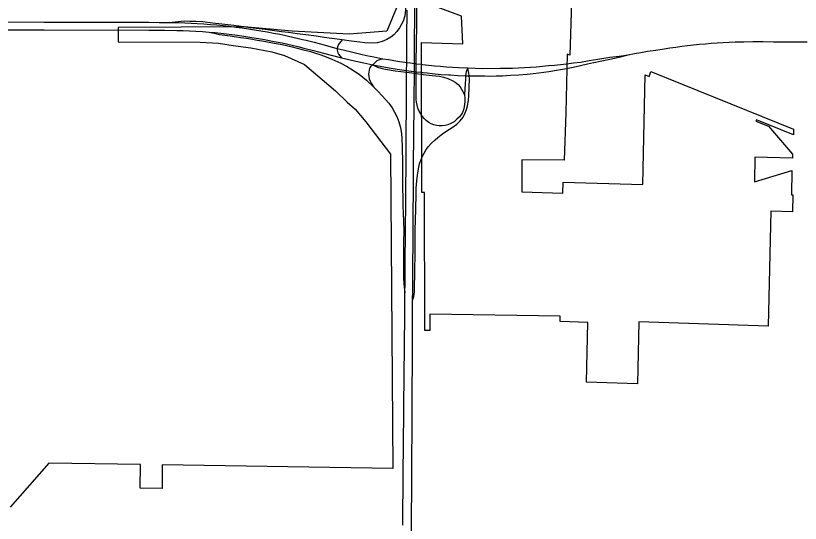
# Model space of a CAD drawing. Extents: x 0 to 34, y 0 to 22.
# Drawn here: x 5.4253 to 5.5453, y 19.7531 to 19.8306 of the extents above; entities that cross this region are included whole.
import ezdxf

# ---------------------------------------------------------------- set-up
doc = ezdxf.new("R2010")
doc.units = 0
for name, color, linetype in [('GM_X_Corporation', 7, 'Continuous'), ('GM_X_Interchange_Ramps', 7, 'Continuous'), ('GM_X_Interstate_Route', 7, 'Continuous'), ('GM_X_US_Route', 7, 'Continuous')]:
    doc.layers.add(name, color=color, linetype=linetype)

msp = doc.modelspace()

# ---------------------------------------------------------------- linework, layer by layer
at = {"layer": 'GM_X_Corporation'}
msp.add_lwpolyline([(5.5106070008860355, 19.842442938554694), (5.510015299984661, 19.82458170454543), (5.509608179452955, 19.824749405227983), (5.509448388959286, 19.815757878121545), (5.509174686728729, 19.808554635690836), (5.502702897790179, 19.80859682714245), (5.502707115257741, 19.803721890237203), (5.5089742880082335, 19.80351885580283), (5.509010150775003, 19.805196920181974), (5.521206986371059, 19.80480139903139), (5.52156295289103, 19.82156308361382), (5.522140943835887, 19.821329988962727), (5.522441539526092, 19.822075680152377), (5.544225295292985, 19.813285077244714), (5.544207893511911, 19.812429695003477), (5.538570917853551, 19.81470473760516), (5.538481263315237, 19.814480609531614), (5.540389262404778, 19.813710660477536), (5.5440744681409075, 19.80947488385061), (5.544061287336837, 19.808834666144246), (5.538337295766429, 19.80902029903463), (5.5382566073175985, 19.805208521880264), (5.543998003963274, 19.806968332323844), (5.543919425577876, 19.803267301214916), (5.544120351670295, 19.80326097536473), (5.544064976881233, 19.800660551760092), (5.540745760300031, 19.800768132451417), (5.540371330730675, 19.78320538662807), (5.520606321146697, 19.783846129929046), (5.520403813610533, 19.774389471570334), (5.512583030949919, 19.774642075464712), (5.51277815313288, 19.783769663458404), (5.508556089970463, 19.783906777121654), (5.508573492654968, 19.78471047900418), (5.48865079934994, 19.785046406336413), (5.488655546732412, 19.782526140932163), (5.487851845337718, 19.782524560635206), (5.487811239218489, 19.803590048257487), (5.487409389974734, 19.803590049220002), (5.487386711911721, 19.826528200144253), (5.493664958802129, 19.826331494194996), (5.493477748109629, 19.830508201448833), (5.484383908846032, 19.833936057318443), (5.482041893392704, 19.828219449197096), (5.476298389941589, 19.82779281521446), (5.467609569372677, 19.82826585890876), (5.4602454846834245, 19.828903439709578), (5.44101416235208, 19.828813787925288), (5.440977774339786, 19.82663525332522), (5.453529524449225, 19.826580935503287), (5.456329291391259, 19.82642694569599), (5.458562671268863, 19.82602984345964), (5.461273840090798, 19.82571237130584), (5.464464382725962, 19.825076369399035), (5.4664404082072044, 19.824514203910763), (5.469473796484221, 19.82315993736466), (5.473214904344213, 19.819997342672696), (5.474222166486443, 19.819135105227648), (5.476020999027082, 19.817410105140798), (5.4772439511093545, 19.816331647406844), (5.478827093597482, 19.81439095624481), (5.482632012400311, 19.809456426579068), (5.482957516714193, 19.76146178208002), (5.4477401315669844, 19.761991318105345), (5.44770376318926, 19.758391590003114), (5.444359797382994, 19.75843494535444), (5.44439964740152, 19.7620415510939), (5.430380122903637, 19.762252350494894), (5.424464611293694, 19.75554068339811)], dxfattribs=at)
at = {"layer": 'GM_X_Interchange_Ramps'}
msp.add_line((5.475241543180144, 19.82692196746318), (5.475076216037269, 19.826712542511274), dxfattribs=at)
for points in [[(5.485221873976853, 19.840261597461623), (5.485076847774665, 19.839649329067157), (5.484981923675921, 19.838925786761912), (5.484937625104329, 19.837356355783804), (5.48494237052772, 19.835606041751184), (5.484922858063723, 19.83488988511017), (5.484952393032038, 19.833319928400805), (5.4849376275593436, 19.83239756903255), (5.48492285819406, 19.831475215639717), (5.484835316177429, 19.830606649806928), (5.484542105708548, 19.829780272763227), (5.484259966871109, 19.829183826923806), (5.484018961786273, 19.828754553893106), (5.4836107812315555, 19.82816865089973), (5.483139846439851, 19.82768717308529), (5.482679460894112, 19.827331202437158), (5.482067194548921, 19.826945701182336)], [(5.486616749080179, 19.826989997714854), (5.486630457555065, 19.82857208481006), (5.486644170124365, 19.830154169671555), (5.486658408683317, 19.831736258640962), (5.4866715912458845, 19.833210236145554), (5.486684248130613, 19.834684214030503), (5.4867011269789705, 19.835937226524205), (5.486649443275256, 19.837062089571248), (5.486556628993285, 19.83779828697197), (5.486430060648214, 19.838372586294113)], [(5.467033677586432, 19.828014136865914), (5.465966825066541, 19.828153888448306), (5.464899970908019, 19.8282941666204), (5.463481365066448, 19.82847241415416), (5.462062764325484, 19.828650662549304), (5.461143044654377, 19.82877090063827), (5.460222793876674, 19.8288906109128), (5.458653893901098, 19.829095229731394), (5.457748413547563, 19.829213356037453), (5.456842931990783, 19.82933096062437), (5.45539268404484, 19.82948758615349), (5.453942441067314, 19.82964421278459), (5.452856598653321, 19.829722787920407), (5.451967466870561, 19.829742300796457), (5.4510778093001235, 19.829761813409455), (5.450160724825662, 19.82967110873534), (5.449243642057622, 19.829579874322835)], [(5.454889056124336, 19.828107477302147), (5.45567799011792, 19.827922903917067), (5.456466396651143, 19.827738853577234), (5.457290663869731, 19.827634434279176), (5.458114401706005, 19.82753001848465), (5.459678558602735, 19.827292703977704), (5.460597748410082, 19.827153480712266), (5.46151694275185, 19.827014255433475)], [(5.475241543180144, 19.82692196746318), (5.473673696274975, 19.827133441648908), (5.472473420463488, 19.82729534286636), (5.471273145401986, 19.827457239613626), (5.469704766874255, 19.82766344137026), (5.4683689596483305, 19.82783904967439), (5.467033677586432, 19.828014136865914)], [(5.46151694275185, 19.827014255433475), (5.462000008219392, 19.82694095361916), (5.463556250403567, 19.82665670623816), (5.46481928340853, 19.826425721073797), (5.466081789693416, 19.826195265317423), (5.467613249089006, 19.825826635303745), (5.46914418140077, 19.82545801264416), (5.4703829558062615, 19.825121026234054), (5.47102844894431, 19.82492273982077), (5.471990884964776, 19.824618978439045), (5.472807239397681, 19.824315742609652), (5.47363414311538, 19.82398087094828), (5.475015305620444, 19.823342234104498), (5.475915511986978, 19.822881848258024), (5.47657471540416, 19.822484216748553), (5.477286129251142, 19.822023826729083), (5.4778198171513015, 19.82166785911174), (5.478395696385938, 19.821207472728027), (5.478929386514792, 19.820757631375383), (5.48000731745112, 19.81976355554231), (5.480687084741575, 19.819056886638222), (5.481367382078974, 19.818350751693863), (5.4823514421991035, 19.817241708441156), (5.48286403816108, 19.816519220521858), (5.483251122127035, 19.81586001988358), (5.483585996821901, 19.815190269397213), (5.483879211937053, 19.814416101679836), (5.48407802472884, 19.813694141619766), (5.484203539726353, 19.813202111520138), (5.484297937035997, 19.812563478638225), (5.484350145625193, 19.81190427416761), (5.484402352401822, 19.81057532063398), (5.484418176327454, 19.809748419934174), (5.484433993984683, 19.80892204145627), (5.484449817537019, 19.807339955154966), (5.4844656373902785, 19.805757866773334), (5.484481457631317, 19.80417578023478), (5.48449411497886, 19.80289640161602), (5.48450677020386, 19.80161754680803), (5.484548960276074, 19.800403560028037), (5.484590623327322, 19.799158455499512), (5.484644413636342, 19.797701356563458), (5.48463123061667, 19.79611926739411), (5.48461751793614, 19.794537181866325), (5.484605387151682, 19.793128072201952), (5.484593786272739, 19.791718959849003), (5.4846038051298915, 19.790551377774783), (5.484661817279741, 19.789642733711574), (5.4848374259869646, 19.788299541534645)], [(5.475076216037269, 19.826712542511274), (5.474800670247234, 19.82636349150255), (5.4745891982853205, 19.826002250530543), (5.474525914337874, 19.825829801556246), (5.4744868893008, 19.825609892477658), (5.474478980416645, 19.82535886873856), (5.474510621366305, 19.82515477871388), (5.474581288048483, 19.824950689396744), (5.474675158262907, 19.824746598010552), (5.4751228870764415, 19.82416597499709)], [(5.482067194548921, 19.826945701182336), (5.481339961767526, 19.8266408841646), (5.4805657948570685, 19.826483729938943), (5.4798016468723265, 19.82642097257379), (5.478703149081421, 19.82646263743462), (5.477949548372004, 19.82655703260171), (5.4765952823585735, 19.826739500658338), (5.475241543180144, 19.82692196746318)], [(5.487236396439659, 19.815592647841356), (5.486989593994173, 19.816037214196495), (5.486811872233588, 19.816466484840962), (5.486675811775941, 19.816926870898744), (5.486591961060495, 19.817376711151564), (5.486556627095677, 19.817804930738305), (5.486522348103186, 19.81821574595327), (5.486529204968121, 19.82146693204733), (5.4865325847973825, 19.821774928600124), (5.486535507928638, 19.822041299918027), (5.486541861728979, 19.822620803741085), (5.4865529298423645, 19.823272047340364), (5.4865687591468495, 19.82420288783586), (5.48659301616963, 19.82559618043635), (5.486616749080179, 19.826989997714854)], [(5.4814480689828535, 19.824041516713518), (5.480800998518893, 19.823834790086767), (5.48055893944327, 19.823706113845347), (5.480318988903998, 19.823497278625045), (5.479916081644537, 19.82310966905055), (5.479590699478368, 19.82280748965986), (5.479435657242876, 19.822567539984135), (5.479358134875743, 19.822296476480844), (5.479305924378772, 19.8219610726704), (5.479284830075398, 19.821657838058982), (5.479295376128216, 19.82134353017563), (5.47937923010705, 19.82096699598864), (5.479515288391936, 19.820600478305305), (5.4796618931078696, 19.82030779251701), (5.48000731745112, 19.81976355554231)], [(5.479916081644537, 19.82310966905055), (5.480623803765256, 19.822752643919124), (5.481145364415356, 19.82257650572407), (5.481835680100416, 19.822435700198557), (5.483343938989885, 19.822203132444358), (5.48508054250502, 19.82196792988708), (5.486276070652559, 19.82180760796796), (5.486516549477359, 19.821774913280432)], [(5.4871815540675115, 19.808282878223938), (5.487256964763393, 19.808504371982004), (5.487445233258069, 19.809048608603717), (5.487748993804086, 19.80961393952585), (5.4880938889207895, 19.81014763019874), (5.488439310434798, 19.810608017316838), (5.4888580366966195, 19.8110684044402), (5.489443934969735, 19.8116231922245), (5.489883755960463, 19.81202082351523), (5.490354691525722, 19.812418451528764), (5.490783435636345, 19.812711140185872), (5.491641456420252, 19.81326592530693), (5.492217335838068, 19.813621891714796), (5.492772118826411, 19.814030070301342), (5.4932636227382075, 19.81453211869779), (5.493713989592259, 19.81512856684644), (5.494038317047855, 19.815746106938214), (5.494257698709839, 19.81630089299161), (5.494393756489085, 19.816834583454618), (5.494529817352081, 19.817629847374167), (5.49461366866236, 19.81835180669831), (5.49466587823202, 19.819639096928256), (5.49467642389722, 19.820989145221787), (5.494656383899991, 19.821428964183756), (5.494608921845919, 19.821818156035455), (5.494561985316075, 19.822085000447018), (5.494507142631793, 19.822328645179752), (5.494428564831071, 19.822626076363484)], [(5.494428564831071, 19.822626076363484), (5.494326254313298, 19.822422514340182), (5.494248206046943, 19.822195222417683), (5.494192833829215, 19.82201433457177), (5.494147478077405, 19.821800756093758), (5.494105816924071, 19.821434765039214), (5.494095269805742, 19.821026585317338), (5.4940530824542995, 19.820102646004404), (5.494010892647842, 19.819422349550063), (5.493927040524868, 19.81844989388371)], [(5.486549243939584, 19.82177069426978), (5.486918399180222, 19.821725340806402), (5.487270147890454, 19.82168156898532)], [(5.487270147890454, 19.82168156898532), (5.487595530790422, 19.821640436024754), (5.488978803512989, 19.82148328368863), (5.490107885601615, 19.821353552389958), (5.490735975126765, 19.82119639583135), (5.491384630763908, 19.821008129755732), (5.492054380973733, 19.82072546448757), (5.4925047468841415, 19.820463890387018), (5.492944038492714, 19.82008735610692), (5.493257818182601, 19.81973138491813), (5.493456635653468, 19.819396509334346), (5.493697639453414, 19.819019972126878), (5.4938648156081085, 19.81863288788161), (5.493927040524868, 19.81844989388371), (5.493990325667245, 19.818041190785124), (5.493979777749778, 19.817471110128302), (5.493885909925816, 19.816706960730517), (5.493780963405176, 19.816215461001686), (5.493644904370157, 19.81583839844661), (5.493456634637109, 19.81554571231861), (5.493174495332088, 19.815168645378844), (5.492786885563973, 19.81479211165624), (5.492337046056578, 19.81440502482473), (5.49185556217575, 19.81415400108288), (5.491374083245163, 19.813955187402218), (5.490965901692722, 19.813850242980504), (5.490526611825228, 19.81379803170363), (5.490087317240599, 19.81378748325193), (5.489636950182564, 19.813829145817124), (5.489228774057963, 19.81391299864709), (5.4888211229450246, 19.81409124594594), (5.488465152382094, 19.814310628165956), (5.488098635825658, 19.814593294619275), (5.48777430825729, 19.814896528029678), (5.487491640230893, 19.815189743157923), (5.487236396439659, 19.815592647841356)], [(5.486009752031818, 19.787129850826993), (5.486200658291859, 19.78769676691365), (5.486281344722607, 19.788457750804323), (5.4863140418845, 19.78941385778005), (5.486338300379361, 19.79099594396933), (5.486358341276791, 19.792318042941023), (5.486378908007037, 19.793640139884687), (5.486388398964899, 19.7952222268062), (5.486396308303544, 19.796531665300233), (5.486404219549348, 19.797841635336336), (5.486443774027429, 19.799423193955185), (5.48648279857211, 19.801004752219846), (5.486502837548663, 19.801795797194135), (5.4865223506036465, 19.802586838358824), (5.4865439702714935, 19.803431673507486), (5.486566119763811, 19.804276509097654), (5.48664997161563, 19.80537553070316), (5.486754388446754, 19.80626519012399), (5.486922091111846, 19.80721707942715), (5.487079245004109, 19.80798122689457), (5.4871815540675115, 19.808282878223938)]]:
    msp.add_lwpolyline(points, dxfattribs=at)
at = {"layer": 'GM_X_Interstate_Route'}
for points in [[(5.4863066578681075, 19.82698788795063), (5.486336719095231, 19.830278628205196), (5.486356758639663, 19.831860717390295), (5.4863746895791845, 19.83327626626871)], [(5.485133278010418, 19.826979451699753), (5.485142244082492, 19.82856153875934), (5.4851512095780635, 19.83013360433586), (5.485158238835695, 19.83144366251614)], [(5.484546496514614, 19.759294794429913), (5.4845552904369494, 19.76053233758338), (5.484572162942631, 19.762114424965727), (5.484589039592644, 19.763696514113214), (5.484606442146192, 19.76527859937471), (5.484623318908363, 19.76686068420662), (5.484640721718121, 19.768442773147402), (5.484653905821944, 19.769671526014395), (5.484667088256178, 19.77089975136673), (5.484684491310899, 19.77248184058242), (5.484701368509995, 19.774063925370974), (5.484718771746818, 19.77564601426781), (5.484734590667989, 19.77711682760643), (5.4847504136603, 19.77858763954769), (5.484765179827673, 19.780169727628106), (5.484779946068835, 19.781751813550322), (5.4847947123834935, 19.78333389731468), (5.484807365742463, 19.784686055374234), (5.484820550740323, 19.786038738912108), (5.4848289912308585, 19.78716940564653), (5.4848374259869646, 19.788299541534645), (5.484849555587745, 19.78988162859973), (5.484861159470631, 19.791463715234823), (5.484872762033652, 19.792961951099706), (5.484883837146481, 19.794459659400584), (5.484899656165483, 19.79604174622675), (5.484914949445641, 19.797623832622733), (5.484930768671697, 19.799205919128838), (5.484946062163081, 19.80078800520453), (5.484960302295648, 19.802203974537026), (5.484974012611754, 19.803619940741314), (5.4849850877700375, 19.80520202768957), (5.484996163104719, 19.806784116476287), (5.485006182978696, 19.80813205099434), (5.485015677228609, 19.80947999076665), (5.4850230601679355, 19.81106207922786), (5.485030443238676, 19.812644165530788), (5.485036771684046, 19.814013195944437), (5.485043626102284, 19.815382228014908), (5.485076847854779, 19.821680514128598), (5.485080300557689, 19.821968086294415), (5.485083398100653, 19.822226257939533), (5.485095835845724, 19.82326260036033), (5.485098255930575, 19.823465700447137), (5.485111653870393, 19.824589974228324), (5.485127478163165, 19.825916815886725), (5.485133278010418, 19.826979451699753)], [(5.486204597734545, 19.813804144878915), (5.486205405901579, 19.8138919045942), (5.4862206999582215, 19.815473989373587), (5.486235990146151, 19.817056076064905), (5.4862512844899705, 19.81863816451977), (5.486259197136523, 19.819461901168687), (5.486267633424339, 19.820286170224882), (5.486276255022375, 19.821807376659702), (5.486277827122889, 19.822070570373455), (5.486285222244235, 19.82330559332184), (5.48629505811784, 19.82503242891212), (5.486300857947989, 19.826010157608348), (5.4863066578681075, 19.82698788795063)], [(5.4859881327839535, 19.784076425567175), (5.485999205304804, 19.785603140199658), (5.486009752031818, 19.787129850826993), (5.486021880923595, 19.788711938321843), (5.486034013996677, 19.79029402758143), (5.4860461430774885, 19.79187611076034), (5.486058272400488, 19.793458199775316), (5.486070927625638, 19.795040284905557), (5.486083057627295, 19.796602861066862), (5.486095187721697, 19.798165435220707), (5.486103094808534, 19.7997475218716), (5.486111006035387, 19.801329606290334), (5.486118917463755, 19.802911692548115), (5.486126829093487, 19.80449378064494), (5.486149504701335, 19.80774391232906), (5.486163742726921, 19.809326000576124), (5.486177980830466, 19.810908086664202), (5.48619169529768, 19.812399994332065), (5.486204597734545, 19.813804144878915)], [(5.485965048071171, 19.780742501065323), (5.485965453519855, 19.780912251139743), (5.4859765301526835, 19.782494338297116), (5.4859881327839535, 19.784076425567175)], [(5.485875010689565, 19.759267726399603), (5.48587791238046, 19.759932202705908), (5.485884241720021, 19.761261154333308), (5.48589426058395, 19.76284324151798), (5.485903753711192, 19.764425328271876), (5.485913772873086, 19.766007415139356), (5.485923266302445, 19.767589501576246), (5.485931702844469, 19.768946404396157), (5.485940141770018, 19.770302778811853), (5.485965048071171, 19.780742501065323)], [(5.484499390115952, 19.752816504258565), (5.484510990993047, 19.754398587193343), (5.484522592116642, 19.755980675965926), (5.484534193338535, 19.757562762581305), (5.48454474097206, 19.759047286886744), (5.484546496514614, 19.759294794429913)], [(5.485711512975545, 19.738223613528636), (5.485717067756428, 19.73863995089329), (5.485738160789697, 19.74022203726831), (5.4857592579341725, 19.741804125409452), (5.485772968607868, 19.742846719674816), (5.485786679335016, 19.74388931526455), (5.485797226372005, 19.74547140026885), (5.4858077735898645, 19.74705348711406), (5.485818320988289, 19.74863557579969), (5.485828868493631, 19.75021766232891), (5.4858357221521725, 19.751246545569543), (5.485842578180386, 19.752274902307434), (5.485849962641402, 19.753856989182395), (5.485857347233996, 19.755439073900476), (5.485864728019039, 19.757021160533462), (5.485872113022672, 19.758603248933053), (5.485875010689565, 19.759267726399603)]]:
    msp.add_lwpolyline(points, dxfattribs=at)
at = {"layer": 'GM_X_US_Route'}
for p, q in [((5.429681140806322, 19.828436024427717), (5.445685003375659, 19.828393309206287)), ((5.487274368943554, 19.821957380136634), (5.487359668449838, 19.821948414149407))]:
    msp.add_line(p, q, dxfattribs=at)
for points in [[(5.398869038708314, 19.82848446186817), (5.4027793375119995, 19.82847821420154), (5.404361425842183, 19.828471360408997), (5.40594351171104, 19.82846502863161), (5.425271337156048, 19.828453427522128), (5.42595005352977, 19.828442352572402), (5.429681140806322, 19.828436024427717)], [(5.410644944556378, 19.82964843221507), (5.429607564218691, 19.82961115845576)], [(5.429607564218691, 19.82961115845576), (5.429692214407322, 19.829610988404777), (5.445695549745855, 19.829598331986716)], [(5.445695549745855, 19.829598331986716), (5.447277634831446, 19.829589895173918), (5.4482606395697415, 19.829584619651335), (5.449243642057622, 19.829579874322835), (5.450217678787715, 19.829550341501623), (5.451191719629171, 19.829520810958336), (5.452126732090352, 19.829471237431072), (5.453062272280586, 19.829422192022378), (5.4540726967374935, 19.829350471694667), (5.455082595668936, 19.829278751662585), (5.456052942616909, 19.829187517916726), (5.45702328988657, 19.82909628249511), (5.457991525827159, 19.82898448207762), (5.458959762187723, 19.828872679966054), (5.459925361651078, 19.82874031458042), (5.460890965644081, 19.828607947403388), (5.461853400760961, 19.828455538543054), (5.462815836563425, 19.828303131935), (5.463775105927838, 19.828130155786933), (5.464734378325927, 19.827956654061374), (5.4656899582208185, 19.827763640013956), (5.466645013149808, 19.82757062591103), (5.467025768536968, 19.827485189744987)], [(5.445685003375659, 19.828393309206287), (5.4472670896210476, 19.82838381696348), (5.448147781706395, 19.828378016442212), (5.449984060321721, 19.82835164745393), (5.450940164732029, 19.828331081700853), (5.451895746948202, 19.828288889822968), (5.452851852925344, 19.828247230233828), (5.453870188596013, 19.828177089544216), (5.454889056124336, 19.828107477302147), (5.455795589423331, 19.82801677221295), (5.456702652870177, 19.827926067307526), (5.45797254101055, 19.827779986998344), (5.459242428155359, 19.827633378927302), (5.460177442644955, 19.82748677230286), (5.461111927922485, 19.827340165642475), (5.462096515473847, 19.82717615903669), (5.463080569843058, 19.827012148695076)], [(5.467025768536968, 19.827485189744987), (5.468546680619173, 19.827143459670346), (5.4691710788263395, 19.82699158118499)], [(5.463080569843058, 19.827012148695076), (5.463623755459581, 19.826921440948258), (5.46484090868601, 19.826686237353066), (5.466057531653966, 19.82645050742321), (5.467596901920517, 19.826084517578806), (5.468477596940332, 19.825875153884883), (5.46935829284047, 19.825665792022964), (5.470858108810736, 19.825268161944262), (5.472357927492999, 19.824870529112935), (5.473740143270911, 19.824518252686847), (5.4751228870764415, 19.82416597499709), (5.4762308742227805, 19.823918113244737), (5.47733939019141, 19.823670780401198), (5.478537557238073, 19.823407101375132), (5.479916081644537, 19.82310966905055), (5.482414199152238, 19.822638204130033), (5.4836603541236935, 19.82242884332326), (5.484719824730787, 19.82227801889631), (5.485083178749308, 19.82222633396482), (5.485779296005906, 19.822127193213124), (5.486277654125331, 19.822070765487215), (5.48653553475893, 19.822041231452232), (5.487274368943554, 19.821957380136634)], [(5.4691710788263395, 19.82699158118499), (5.4697543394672, 19.826850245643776), (5.470957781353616, 19.826541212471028), (5.472487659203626, 19.82613778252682), (5.473487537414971, 19.825874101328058), (5.4744868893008, 19.825609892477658)], [(5.51896830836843, 19.82464165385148), (5.519903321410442, 19.82482834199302), (5.520913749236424, 19.824999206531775), (5.521924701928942, 19.825170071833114), (5.523185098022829, 19.825364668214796), (5.5244454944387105, 19.82555979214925), (5.525344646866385, 19.825690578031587), (5.526244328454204, 19.82582136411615), (5.527146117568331, 19.825934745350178), (5.528047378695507, 19.826047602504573), (5.528951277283, 19.826143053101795), (5.529855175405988, 19.826238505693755), (5.530760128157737, 19.826316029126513), (5.5316656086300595, 19.826393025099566), (5.532572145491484, 19.826452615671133), (5.533479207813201, 19.826512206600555), (5.534386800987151, 19.82655439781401), (5.535294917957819, 19.826596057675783)], [(5.535294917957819, 19.826596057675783), (5.536642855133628, 19.82663455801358), (5.537991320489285, 19.826653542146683), (5.539573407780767, 19.826641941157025), (5.541155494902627, 19.826630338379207), (5.542737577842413, 19.82661873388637), (5.544319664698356, 19.82660713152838), (5.5459017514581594, 19.826595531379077), (5.5463180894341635, 19.826592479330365)], [(5.4744868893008, 19.825609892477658), (5.475613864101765, 19.82531667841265), (5.476444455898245, 19.82511680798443), (5.477275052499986, 19.824916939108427), (5.4781093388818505, 19.824731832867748), (5.4789436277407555, 19.824547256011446), (5.480071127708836, 19.824316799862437), (5.4814480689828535, 19.824041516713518), (5.482300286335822, 19.823902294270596), (5.483143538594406, 19.82376465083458), (5.483986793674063, 19.823626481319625), (5.484832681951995, 19.82350413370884), (5.485098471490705, 19.82346563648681), (5.485678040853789, 19.823381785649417), (5.486285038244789, 19.82330584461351), (5.486484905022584, 19.823280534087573), (5.486552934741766, 19.823272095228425), (5.487292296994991, 19.823179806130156)], [(5.509531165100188, 19.823275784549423), (5.510590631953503, 19.82339971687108), (5.511650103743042, 19.8235241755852), (5.512985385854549, 19.823738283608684), (5.514320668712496, 19.823951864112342), (5.515247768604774, 19.824098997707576), (5.516174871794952, 19.824246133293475), (5.517571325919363, 19.824443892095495), (5.51896830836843, 19.82464165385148)], [(5.513647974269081, 19.823440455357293), (5.513728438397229, 19.823458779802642), (5.514693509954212, 19.823678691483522), (5.516145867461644, 19.82396715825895), (5.517597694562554, 19.82425615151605), (5.51896830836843, 19.82464165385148)], [(5.487292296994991, 19.823179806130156), (5.487503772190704, 19.82315343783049), (5.488418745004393, 19.823057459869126), (5.489333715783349, 19.82296200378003), (5.49025080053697, 19.822884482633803), (5.491167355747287, 19.822806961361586), (5.492085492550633, 19.822747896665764), (5.493003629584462, 19.822688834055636), (5.494428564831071, 19.822626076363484)], [(5.494428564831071, 19.822626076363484), (5.4955550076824, 19.82259390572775), (5.49668145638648, 19.822562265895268), (5.4994411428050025, 19.82256806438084), (5.500361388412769, 19.822582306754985), (5.5012805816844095, 19.822615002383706), (5.502200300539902, 19.822647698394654), (5.5031189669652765, 19.822698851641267), (5.504037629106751, 19.822750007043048), (5.504954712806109, 19.822819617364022), (5.505872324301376, 19.82288870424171), (5.506787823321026, 19.822976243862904), (5.507703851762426, 19.82306378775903), (5.508617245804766, 19.823169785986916), (5.509531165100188, 19.823275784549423)], [(5.494656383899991, 19.821428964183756), (5.4962384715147, 19.821412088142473), (5.497034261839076, 19.821403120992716), (5.497829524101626, 19.82139468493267), (5.498789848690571, 19.821418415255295), (5.4997496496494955, 19.82144162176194), (5.500990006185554, 19.821512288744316), (5.5022298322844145, 19.821582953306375), (5.503532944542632, 19.821692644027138), (5.504423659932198, 19.82179073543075), (5.5053143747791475, 19.821888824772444), (5.50682157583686, 19.822092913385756), (5.508305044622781, 19.82233655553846), (5.509513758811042, 19.822540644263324)], [(5.509513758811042, 19.822540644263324), (5.510565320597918, 19.822752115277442), (5.511664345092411, 19.822995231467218), (5.512762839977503, 19.823238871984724), (5.513647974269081, 19.823440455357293)], [(5.487359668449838, 19.821948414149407), (5.487615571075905, 19.821921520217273), (5.488213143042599, 19.821860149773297)], [(5.488213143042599, 19.821860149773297), (5.488981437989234, 19.821781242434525), (5.490347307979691, 19.82164043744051), (5.491553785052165, 19.821567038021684)], [(5.491553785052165, 19.821567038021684), (5.4918123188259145, 19.82155131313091), (5.492959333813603, 19.821492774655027), (5.494105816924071, 19.821434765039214), (5.494656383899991, 19.821428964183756)]]:
    msp.add_lwpolyline(points, dxfattribs=at)

doc.saveas('drawing.dxf')
